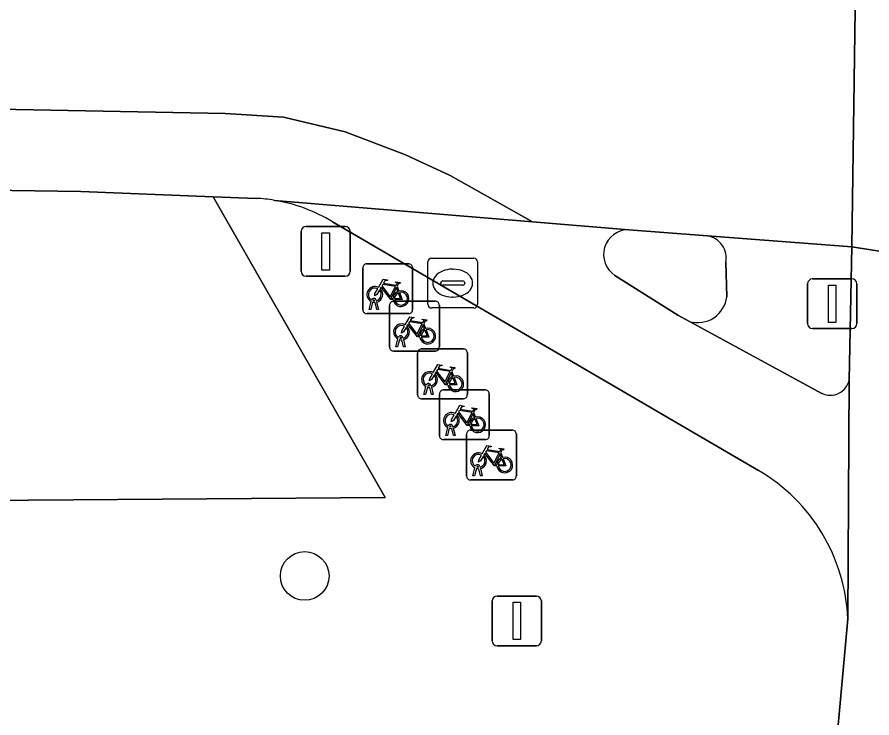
# Model space of a CAD drawing. Extents: x 160856 to 161310, y 384024 to 384878.
# Drawn here: x 161196.94 to 161214.12, y 384280.96 to 384295.05 of the extents above; entities that cross this region are included whole.
import ezdxf

# ---------------------------------------------------------------- set-up
doc = ezdxf.new("R2010")
doc.units = 0
for name, color, linetype in [('IMGEO_Boom', 7, 'Continuous'), ('IMGEO_Fietsenrek', 7, 'Continuous'), ('IMGEO_Fietspad_gesloten', 7, 'Continuous'), ('IMGEO_Kolk', 7, 'Continuous'), ('IMGEO_Lichtmast', 7, 'Continuous'), ('IMGEO_Parkeervlak_open', 7, 'Continuous'), ('IMGEO_Rijbaan_lokaal_gesloten', 7, 'Continuous'), ('IMGEO_Verkeerseiland_gesloten', 7, 'Continuous'), ('IMGEO_Verkeersregelinstallatiepaal', 7, 'Continuous'), ('IMGEO_Voetpad_open', 7, 'Continuous')]:
    doc.layers.add(name, color=color, linetype=linetype)

msp = doc.modelspace()

# ---------------------------------------------------------------- linework, layer by layer
at = {"layer": 'IMGEO_Boom'}
msp.add_circle((161202.72, 384283.818), 0.489, dxfattribs=at)
at = {"layer": 'IMGEO_Fietsenrek'}
for p, q in [((161203.89, 384289.167), (161203.89, 384290.008)), ((161203.89, 384290.008), (161203.89, 384289.167)), ((161203.965, 384290.092), (161204.806, 384290.092)), ((161204.806, 384290.092), (161203.965, 384290.092)), ((161204.89, 384290.017), (161204.89, 384289.176)), ((161204.89, 384289.176), (161204.89, 384290.017)), ((161204.577, 384289.641), (161204.613, 384289.546)), ((161204.017, 384289.176), (161204.056, 384289.336)), ((161204.086, 384289.324), (161204.051, 384289.176)), ((161204.128, 384289.348), (161204.127, 384289.352)), ((161204.169, 384289.176), (161204.135, 384289.318)), ((161204.159, 384289.359), (161204.16, 384289.352)), ((161204.167, 384289.322), (161204.202, 384289.176)), ((161204.502, 384289.34), (161205.343, 384289.34)), ((161205.343, 384289.34), (161204.502, 384289.34)), ((161204.051, 384289.176), (161204.017, 384289.176)), ((161204.202, 384289.176), (161204.169, 384289.176)), ((161204.427, 384288.415), (161204.427, 384289.256)), ((161204.427, 384289.256), (161204.427, 384288.415)), ((161205.427, 384289.265), (161205.427, 384288.424)), ((161205.427, 384288.424), (161205.427, 384289.265)), ((161204.815, 384289.092), (161203.974, 384289.092)), ((161203.974, 384289.092), (161204.815, 384289.092)), ((161205.114, 384288.889), (161205.15, 384288.794)), ((161204.665, 384288.596), (161204.664, 384288.6)), ((161204.696, 384288.607), (161204.697, 384288.6)), ((161204.554, 384288.424), (161204.593, 384288.584)), ((161204.623, 384288.572), (161204.588, 384288.424)), ((161204.706, 384288.424), (161204.672, 384288.566)), ((161204.704, 384288.57), (161204.739, 384288.424)), ((161205.352, 384288.34), (161204.511, 384288.34)), ((161204.511, 384288.34), (161205.352, 384288.34)), ((161204.588, 384288.424), (161204.554, 384288.424)), ((161204.739, 384288.424), (161204.706, 384288.424)), ((161204.99, 384287.456), (161204.99, 384288.297)), ((161204.99, 384288.297), (161204.99, 384287.456)), ((161205.065, 384288.381), (161205.906, 384288.381)), ((161205.906, 384288.381), (161205.065, 384288.381)), ((161205.99, 384288.306), (161205.99, 384287.465)), ((161205.99, 384287.465), (161205.99, 384288.306)), ((161205.677, 384287.93), (161205.713, 384287.835)), ((161205.117, 384287.465), (161205.156, 384287.625)), ((161205.186, 384287.613), (161205.151, 384287.465)), ((161205.228, 384287.637), (161205.227, 384287.641)), ((161205.269, 384287.465), (161205.235, 384287.607)), ((161205.259, 384287.648), (161205.26, 384287.641)), ((161205.267, 384287.611), (161205.302, 384287.465)), ((161205.151, 384287.465), (161205.117, 384287.465)), ((161205.302, 384287.465), (161205.269, 384287.465)), ((161205.43, 384286.633), (161205.43, 384287.474)), ((161205.43, 384287.474), (161205.43, 384286.633)), ((161205.505, 384287.558), (161206.346, 384287.558)), ((161206.346, 384287.558), (161205.505, 384287.558)), ((161206.43, 384287.483), (161206.43, 384286.642)), ((161206.43, 384286.642), (161206.43, 384287.483)), ((161205.915, 384287.381), (161205.074, 384287.381)), ((161205.074, 384287.381), (161205.915, 384287.381)), ((161206.117, 384287.107), (161206.153, 384287.012)), ((161205.557, 384286.642), (161205.596, 384286.802)), ((161205.626, 384286.79), (161205.591, 384286.642)), ((161205.668, 384286.814), (161205.667, 384286.818)), ((161205.709, 384286.642), (161205.675, 384286.784)), ((161205.699, 384286.825), (161205.7, 384286.818)), ((161205.707, 384286.788), (161205.742, 384286.642)), ((161206.05, 384286.748), (161206.891, 384286.748)), ((161206.891, 384286.748), (161206.05, 384286.748)), ((161206.355, 384286.558), (161205.514, 384286.558)), ((161205.514, 384286.558), (161206.355, 384286.558)), ((161205.591, 384286.642), (161205.557, 384286.642)), ((161205.742, 384286.642), (161205.709, 384286.642)), ((161205.975, 384285.823), (161205.975, 384286.664)), ((161205.975, 384286.664), (161205.975, 384285.823)), ((161206.975, 384286.673), (161206.975, 384285.832)), ((161206.975, 384285.832), (161206.975, 384286.673)), ((161206.662, 384286.297), (161206.698, 384286.202)), ((161206.102, 384285.832), (161206.141, 384285.992)), ((161206.171, 384285.98), (161206.136, 384285.832)), ((161206.213, 384286.004), (161206.212, 384286.008)), ((161206.254, 384285.832), (161206.22, 384285.974)), ((161206.244, 384286.015), (161206.245, 384286.008)), ((161206.252, 384285.978), (161206.287, 384285.832)), ((161206.9, 384285.748), (161206.059, 384285.748)), ((161206.059, 384285.748), (161206.9, 384285.748)), ((161206.136, 384285.832), (161206.102, 384285.832)), ((161206.287, 384285.832), (161206.254, 384285.832))]:
    msp.add_line(p, q, dxfattribs=at)
for points in [[(161204.203, 384289.618), (161204.298, 384289.782), (161204.384, 384289.768), (161204.386, 384289.759), (161204.33, 384289.748), (161204.303, 384289.703), (161204.559, 384289.662)], [(161204.546, 384289.637), (161204.289, 384289.678), (161204.272, 384289.649), (161204.439, 384289.429), (161204.546, 384289.637)], [(161204.559, 384289.662), (161204.584, 384289.711), (161204.578, 384289.715), (161204.555, 384289.719), (161204.543, 384289.726), (161204.542, 384289.729), (161204.544, 384289.734), (161204.639, 384289.719), (161204.641, 384289.709), (161204.631, 384289.696), (161204.619, 384289.69), (161204.605, 384289.696), (161204.577, 384289.641)], [(161204.224, 384289.566), (161204.172, 384289.476), (161204.132, 384289.451), (161204.133, 384289.498), (161204.188, 384289.592)], [(161204.499, 384289.374), (161204.449, 384289.374), (161204.258, 384289.625), (161204.239, 384289.593)], [(161204.594, 384289.539), (161204.564, 384289.616), (161204.455, 384289.398), (161204.498, 384289.398)], [(161204.528, 384289.398), (161204.648, 384289.397), (161204.604, 384289.511)], [(161204.624, 384289.518), (161204.679, 384289.373), (161204.529, 384289.373)], [(161204.74, 384288.866), (161204.835, 384289.03), (161204.921, 384289.016), (161204.923, 384289.007), (161204.867, 384288.996), (161204.84, 384288.951), (161205.096, 384288.91)], [(161205.096, 384288.91), (161205.121, 384288.959), (161205.115, 384288.963), (161205.092, 384288.967), (161205.08, 384288.974), (161205.079, 384288.977), (161205.081, 384288.982), (161205.176, 384288.967), (161205.178, 384288.957), (161205.168, 384288.944), (161205.156, 384288.938), (161205.142, 384288.944), (161205.114, 384288.889)], [(161204.761, 384288.814), (161204.709, 384288.724), (161204.669, 384288.699), (161204.67, 384288.746), (161204.725, 384288.84)], [(161205.036, 384288.622), (161204.986, 384288.622), (161204.795, 384288.873), (161204.776, 384288.841)], [(161205.083, 384288.885), (161204.826, 384288.926), (161204.809, 384288.897), (161204.976, 384288.677), (161205.083, 384288.885)], [(161205.131, 384288.787), (161205.101, 384288.864), (161204.992, 384288.646), (161205.035, 384288.646)], [(161205.065, 384288.646), (161205.185, 384288.645), (161205.141, 384288.759)], [(161205.161, 384288.766), (161205.216, 384288.621), (161205.066, 384288.621)], [(161205.303, 384287.907), (161205.398, 384288.071), (161205.484, 384288.057), (161205.486, 384288.048), (161205.43, 384288.037), (161205.403, 384287.992), (161205.659, 384287.951)], [(161205.599, 384287.663), (161205.549, 384287.663), (161205.358, 384287.914), (161205.339, 384287.882)], [(161205.646, 384287.926), (161205.389, 384287.967), (161205.372, 384287.938), (161205.539, 384287.718), (161205.646, 384287.926)], [(161205.659, 384287.951), (161205.684, 384288), (161205.678, 384288.004), (161205.655, 384288.008), (161205.643, 384288.015), (161205.642, 384288.018), (161205.644, 384288.023), (161205.739, 384288.008), (161205.741, 384287.998), (161205.731, 384287.985), (161205.719, 384287.979), (161205.705, 384287.985), (161205.677, 384287.93)], [(161205.324, 384287.855), (161205.272, 384287.765), (161205.232, 384287.74), (161205.233, 384287.787), (161205.288, 384287.881)], [(161205.694, 384287.828), (161205.664, 384287.905), (161205.555, 384287.687), (161205.598, 384287.687)], [(161205.628, 384287.687), (161205.748, 384287.686), (161205.704, 384287.8)], [(161205.724, 384287.807), (161205.779, 384287.662), (161205.629, 384287.662)], [(161205.743, 384287.084), (161205.838, 384287.248), (161205.924, 384287.234), (161205.926, 384287.225), (161205.87, 384287.214), (161205.843, 384287.169), (161206.099, 384287.128)], [(161205.764, 384287.032), (161205.712, 384286.942), (161205.672, 384286.917), (161205.673, 384286.964), (161205.728, 384287.058)], [(161206.039, 384286.84), (161205.989, 384286.84), (161205.798, 384287.091), (161205.779, 384287.059)], [(161206.086, 384287.103), (161205.829, 384287.144), (161205.812, 384287.115), (161205.979, 384286.895), (161206.086, 384287.103)], [(161206.134, 384287.005), (161206.104, 384287.082), (161205.995, 384286.864), (161206.038, 384286.864)], [(161206.099, 384287.128), (161206.124, 384287.177), (161206.118, 384287.181), (161206.095, 384287.185), (161206.083, 384287.192), (161206.082, 384287.195), (161206.084, 384287.2), (161206.179, 384287.185), (161206.181, 384287.175), (161206.171, 384287.162), (161206.159, 384287.156), (161206.145, 384287.162), (161206.117, 384287.107)], [(161206.068, 384286.864), (161206.188, 384286.863), (161206.144, 384286.977)], [(161206.164, 384286.984), (161206.219, 384286.839), (161206.069, 384286.839)], [(161206.288, 384286.274), (161206.383, 384286.438), (161206.469, 384286.424), (161206.471, 384286.415), (161206.415, 384286.404), (161206.388, 384286.359), (161206.644, 384286.318)], [(161206.644, 384286.318), (161206.669, 384286.367), (161206.663, 384286.371), (161206.64, 384286.375), (161206.628, 384286.382), (161206.627, 384286.385), (161206.629, 384286.39), (161206.724, 384286.375), (161206.726, 384286.365), (161206.716, 384286.352), (161206.704, 384286.346), (161206.69, 384286.352), (161206.662, 384286.297)], [(161206.309, 384286.222), (161206.257, 384286.132), (161206.217, 384286.107), (161206.218, 384286.154), (161206.273, 384286.248)], [(161206.584, 384286.03), (161206.534, 384286.03), (161206.343, 384286.281), (161206.324, 384286.249)], [(161206.631, 384286.293), (161206.374, 384286.334), (161206.357, 384286.305), (161206.524, 384286.085), (161206.631, 384286.293)], [(161206.679, 384286.195), (161206.649, 384286.272), (161206.54, 384286.054), (161206.583, 384286.054)], [(161206.613, 384286.054), (161206.733, 384286.053), (161206.689, 384286.167)], [(161206.709, 384286.174), (161206.764, 384286.029), (161206.614, 384286.029)]]:
    msp.add_lwpolyline(points, dxfattribs=at)
for centre, radius, start, end in [((161203.968, 384290.014), 0.0779, 92.4484, 184.2845), ((161203.968, 384290.014), 0.0779, 92.4484, 184.2845), ((161204.812, 384290.014), 0.0779, 2.4484, 94.2845), ((161204.812, 384290.014), 0.0779, 2.4484, 94.2845), ((161204.13, 384289.477), 0.159, 62.6766, 242.1369), ((161204.13, 384289.477), 0.129, 63.3192, 238.903), ((161204.13, 384289.477), 0.129, 283.6043, 43.4302), ((161204.13, 384289.477), 0.159, 283.5766, 46.6042), ((161204.657, 384289.393), 0.159, 113.3408, 178.3217), ((161204.657, 384289.393), 0.159, 187.0065, 105.7708), ((161204.657, 384289.393), 0.129, 113.923, 177.9556), ((161204.657, 384289.393), 0.129, 188.6715, 104.5883), ((161204.11, 384289.348), 0.0499, 12.8025, 158.6934), ((161204.13, 384289.477), 0.159, 253.9967, 271.7867), ((161204.11, 384289.348), 0.0174, 12.8025, 163.4502), ((161204.13, 384289.477), 0.129, 253.415, 269.0204), ((161204.505, 384289.262), 0.0779, 92.4484, 184.2845), ((161204.505, 384289.262), 0.0779, 92.4484, 184.2845), ((161205.349, 384289.262), 0.0779, 2.4484, 94.2845), ((161205.349, 384289.262), 0.0779, 2.4484, 94.2845), ((161203.968, 384289.17), 0.0779, 182.4484, 274.2845), ((161203.968, 384289.17), 0.0779, 182.4484, 274.2845), ((161204.812, 384289.17), 0.0779, 272.4484, 4.2845), ((161204.812, 384289.17), 0.0779, 272.4484, 4.2845), ((161204.667, 384288.725), 0.159, 62.6766, 242.1369), ((161204.667, 384288.725), 0.129, 63.3192, 238.903), ((161204.667, 384288.725), 0.129, 283.6043, 43.4302), ((161204.667, 384288.725), 0.159, 283.5766, 46.6042), ((161205.194, 384288.641), 0.159, 113.3408, 178.3217), ((161205.194, 384288.641), 0.159, 187.0065, 105.7708), ((161204.647, 384288.596), 0.0499, 12.8025, 158.6934), ((161204.647, 384288.596), 0.0174, 12.8025, 163.4502), ((161204.667, 384288.725), 0.129, 253.415, 269.0204), ((161205.194, 384288.641), 0.129, 113.923, 177.9556), ((161205.194, 384288.641), 0.129, 188.6715, 104.5883), ((161204.667, 384288.725), 0.159, 253.9967, 271.7867), ((161204.505, 384288.418), 0.0779, 182.4484, 274.2845), ((161204.505, 384288.418), 0.0779, 182.4484, 274.2845), ((161205.068, 384288.303), 0.0779, 92.4484, 184.2845), ((161205.068, 384288.303), 0.0779, 92.4484, 184.2845), ((161205.349, 384288.418), 0.0779, 272.4484, 4.2845), ((161205.349, 384288.418), 0.0779, 272.4484, 4.2845), ((161205.912, 384288.303), 0.0779, 2.4484, 94.2845), ((161205.912, 384288.303), 0.0779, 2.4484, 94.2845), ((161205.23, 384287.766), 0.159, 62.6766, 242.1369), ((161205.23, 384287.766), 0.129, 63.3192, 238.903), ((161205.23, 384287.766), 0.129, 283.6043, 43.4302), ((161205.23, 384287.766), 0.159, 283.5766, 46.6042), ((161205.757, 384287.682), 0.159, 113.3408, 178.3217), ((161205.757, 384287.682), 0.159, 187.0065, 105.7708), ((161205.757, 384287.682), 0.129, 113.923, 177.9556), ((161205.757, 384287.682), 0.129, 188.6715, 104.5883), ((161205.21, 384287.637), 0.0499, 12.8025, 158.6934), ((161205.23, 384287.766), 0.159, 253.9967, 271.7867), ((161205.21, 384287.637), 0.0174, 12.8025, 163.4502), ((161205.23, 384287.766), 0.129, 253.415, 269.0204), ((161205.068, 384287.459), 0.0779, 182.4484, 274.2845), ((161205.068, 384287.459), 0.0779, 182.4484, 274.2845), ((161205.508, 384287.48), 0.0779, 92.4484, 184.2845), ((161205.508, 384287.48), 0.0779, 92.4484, 184.2845), ((161205.912, 384287.459), 0.0779, 272.4484, 4.2845), ((161205.912, 384287.459), 0.0779, 272.4484, 4.2845), ((161206.352, 384287.48), 0.0779, 2.4484, 94.2845), ((161206.352, 384287.48), 0.0779, 2.4484, 94.2845), ((161205.67, 384286.943), 0.159, 62.6766, 242.1369), ((161205.67, 384286.943), 0.129, 63.3192, 238.903), ((161205.67, 384286.943), 0.159, 283.5766, 46.6042), ((161205.67, 384286.943), 0.129, 283.6043, 43.4302), ((161206.197, 384286.859), 0.159, 113.3408, 178.3217), ((161206.197, 384286.859), 0.159, 187.0065, 105.7708), ((161206.197, 384286.859), 0.129, 113.923, 177.9556), ((161206.197, 384286.859), 0.129, 188.6715, 104.5883), ((161205.65, 384286.814), 0.0499, 12.8025, 158.6934), ((161205.67, 384286.943), 0.159, 253.9967, 271.7867), ((161205.65, 384286.814), 0.0174, 12.8025, 163.4502), ((161205.67, 384286.943), 0.129, 253.415, 269.0204), ((161206.053, 384286.67), 0.0779, 92.4484, 184.2845), ((161206.053, 384286.67), 0.0779, 92.4484, 184.2845), ((161206.897, 384286.67), 0.0779, 2.4484, 94.2845), ((161206.897, 384286.67), 0.0779, 2.4484, 94.2845), ((161205.508, 384286.636), 0.0779, 182.4484, 274.2845), ((161205.508, 384286.636), 0.0779, 182.4484, 274.2845), ((161206.352, 384286.636), 0.0779, 272.4484, 4.2845), ((161206.352, 384286.636), 0.0779, 272.4484, 4.2845), ((161206.215, 384286.133), 0.159, 62.6766, 242.1369), ((161206.215, 384286.133), 0.129, 63.3192, 238.903), ((161206.215, 384286.133), 0.129, 283.6043, 43.4302), ((161206.215, 384286.133), 0.159, 283.5766, 46.6042), ((161206.742, 384286.049), 0.159, 113.3408, 178.3217), ((161206.742, 384286.049), 0.159, 187.0065, 105.7708), ((161206.195, 384286.004), 0.0499, 12.8025, 158.6934), ((161206.742, 384286.049), 0.129, 113.923, 177.9556), ((161206.742, 384286.049), 0.129, 188.6715, 104.5883), ((161206.215, 384286.133), 0.159, 253.9967, 271.7867), ((161206.195, 384286.004), 0.0174, 12.8025, 163.4502), ((161206.215, 384286.133), 0.129, 253.415, 269.0204), ((161206.053, 384285.826), 0.0779, 182.4484, 274.2845), ((161206.053, 384285.826), 0.0779, 182.4484, 274.2845), ((161206.897, 384285.826), 0.0779, 272.4484, 4.2845), ((161206.897, 384285.826), 0.0779, 272.4484, 4.2845)]:
    msp.add_arc(centre, radius, start, end, dxfattribs=at)
at = {"layer": 'IMGEO_Fietspad_gesloten'}
for points in [[(161209.234, 384290.779), (161207.3, 384290.939), (161202.115, 384291.369)], [(161203.28, 384290.939), (161211.845, 384285.938)], [(161216.267, 384290.03), (161213.716, 384290.433), (161213.668, 384287.762), (161213.64, 384282.954), (161213.499, 384281.408), (161213.412, 384280.458), (161213.24, 384278.519), (161215.074, 384278.391), (161215.221, 384280.029)], [(161210.453, 384288.932), (161210.22, 384289.058), (161208.958, 384289.86)], [(161213.116, 384287.489), (161210.453, 384288.932)], [(161213.64, 384282.954), (161213.668, 384287.762)]]:
    msp.add_lwpolyline(points, dxfattribs=at)
for centre, radius, start, end in [((161201.591, 384288.155), 3.256, 58.748, 80.7339), ((161209.228, 384290.28), 0.499, 89.3361, 237.2311), ((161213.287, 384287.838), 0.388, 243.8824, 348.7484), ((161210.001, 384282.797), 3.642, 2.4723, 59.585)]:
    msp.add_arc(centre, radius, start, end, dxfattribs=at)
at = {"layer": 'IMGEO_Kolk'}
for p, q in [((161205.27, 384290.205), (161206.122, 384290.205)), ((161205.195, 384289.279), (161205.195, 384290.131)), ((161205.683, 384289.985), (161205.708, 384289.985)), ((161206.196, 384290.131), (161206.196, 384289.279)), ((161205.454, 384289.699), (161205.454, 384289.711)), ((161205.892, 384289.662), (161205.494, 384289.662)), ((161205.497, 384289.748), (161205.895, 384289.748)), ((161205.938, 384289.711), (161205.938, 384289.699)), ((161205.706, 384289.425), (161205.681, 384289.425)), ((161206.122, 384289.205), (161205.27, 384289.205))]:
    msp.add_line(p, q, dxfattribs=at)
for points in [[(161205.27, 384290.205), (161206.122, 384290.205)], [(161205.195, 384289.279), (161205.195, 384290.131)], [(161206.196, 384290.131), (161206.196, 384289.279)], [(161206.122, 384289.205), (161205.27, 384289.205)]]:
    msp.add_lwpolyline(points, dxfattribs=at)
for centre, radius, start, end in [((161205.272, 384290.129), 0.0765, 91.552, 178.448), ((161205.272, 384290.129), 0.0765, 91.552, 178.448), ((161206.12, 384290.129), 0.0765, 1.552, 88.448), ((161206.12, 384290.129), 0.0765, 1.552, 88.448), ((161205.494, 384289.708), 0.0403, 85.8775, 175.7526), ((161205.491, 384289.698), 0.0366, 178.938, 274.7102), ((161205.895, 384289.705), 0.043, 264.8664, 352.4533), ((161205.899, 384289.71), 0.0386, 1.7309, 96.639), ((161205.272, 384289.281), 0.0765, 181.552, 268.448), ((161205.272, 384289.281), 0.0765, 181.552, 268.448), ((161206.12, 384289.281), 0.0765, 271.552, 358.448), ((161206.12, 384289.281), 0.0765, 271.552, 358.448)]:
    msp.add_arc(centre, radius, start, end, dxfattribs=at)
for centre, major_axis, ratio, start_param, end_param in [((161205.682, 384289.705), (-0.387, 0.002), 0.722429, 4.712389, 7.853982), ((161205.707, 384289.705), (-0.39, 0.002), 0.717154, 1.570796, 4.712389)]:
    msp.add_ellipse(centre, major_axis=major_axis, ratio=ratio, start_param=start_param, end_param=end_param, dxfattribs=at)
at = {"layer": 'IMGEO_Lichtmast'}
for p, q in [((161202.747, 384290.842), (161203.537, 384290.842)), ((161203.537, 384290.842), (161202.747, 384290.842)), ((161202.647, 384289.942), (161202.647, 384290.742)), ((161202.647, 384290.742), (161202.647, 384289.942)), ((161203.637, 384290.742), (161203.637, 384289.942)), ((161203.637, 384289.942), (161203.637, 384290.742)), ((161203.537, 384289.842), (161202.747, 384289.842)), ((161202.747, 384289.842), (161203.537, 384289.842)), ((161206.488, 384282.514), (161206.488, 384283.314)), ((161206.488, 384283.314), (161206.488, 384282.514)), ((161206.588, 384283.414), (161207.378, 384283.414)), ((161207.378, 384283.414), (161206.588, 384283.414)), ((161207.478, 384283.314), (161207.478, 384282.514)), ((161207.478, 384282.514), (161207.478, 384283.314)), ((161207.378, 384282.414), (161206.588, 384282.414)), ((161206.588, 384282.414), (161207.378, 384282.414))]:
    msp.add_line(p, q, dxfattribs=at)
for points in [[(161203.067, 384290.717), (161203.217, 384290.717), (161203.217, 384289.967), (161203.067, 384289.967), (161203.067, 384290.717)], [(161206.908, 384283.289), (161207.058, 384283.289), (161207.058, 384282.539), (161206.908, 384282.539), (161206.908, 384283.289)]]:
    msp.add_lwpolyline(points, dxfattribs=at)
for centre, start, end in [((161202.747, 384290.742), 90, 180), ((161202.747, 384290.742), 90, 180), ((161203.537, 384290.742), 0, 90), ((161203.537, 384290.742), 360, 90), ((161202.747, 384289.942), 180, 270), ((161202.747, 384289.942), 180, 270), ((161203.537, 384289.942), 270, 0), ((161203.537, 384289.942), 270, 0), ((161206.588, 384283.314), 90, 180), ((161206.588, 384283.314), 90, 180), ((161207.378, 384283.314), 0, 90), ((161207.378, 384283.314), 360, 90), ((161206.588, 384282.514), 180, 270), ((161206.588, 384282.514), 180, 270), ((161207.378, 384282.514), 270, 0), ((161207.378, 384282.514), 270, 0)]:
    msp.add_arc(centre, 0.1, start, end, dxfattribs=at)
at = {"layer": 'IMGEO_Parkeervlak_open'}
for points in [[(161200.882, 384291.443), (161198.218, 384291.55), (161181.07, 384291.795)], [(161160.607, 384291.455), (161150.667, 384291.117), (161154.932, 384284.943), (161186.405, 384285.262), (161204.336, 384285.396), (161200.882, 384291.443)]]:
    msp.add_lwpolyline(points, dxfattribs=at)
at = {"layer": 'IMGEO_Rijbaan_lokaal_gesloten'}
for points in [[(161216.422, 384299.486), (161213.842, 384299.034), (161213.716, 384290.433), (161216.267, 384290.03)], [(161149.536, 384295.795), (161145.782, 384295.515), (161145.919, 384292.623), (161158.076, 384293.055), (161169.217, 384293.379), (161180.249, 384293.487), (161187.445, 384293.379), (161201.12, 384293.117), (161202.291, 384293.04), (161203.531, 384292.747), (161204.748, 384292.285), (161205.642, 384291.869), (161207.3, 384290.939), (161209.234, 384290.779), (161210.728, 384290.663), (161210.816, 384290.656), (161213.716, 384290.433), (161213.842, 384299.034)], [(161202.115, 384291.369), (161207.3, 384290.939), (161205.642, 384291.869), (161204.748, 384292.285), (161203.531, 384292.747), (161202.291, 384293.04), (161201.12, 384293.117), (161187.445, 384293.379), (161180.249, 384293.487), (161169.217, 384293.379), (161158.076, 384293.055), (161145.919, 384292.623)], [(161181.07, 384291.795), (161198.218, 384291.55), (161200.882, 384291.443), (161201.743, 384291.409)]]:
    msp.add_lwpolyline(points, dxfattribs=at)
msp.add_arc((161201.621, 384288.527), 2.885, 80.1443, 87.5812, dxfattribs=at)
at = {"layer": 'IMGEO_Verkeerseiland_gesloten'}
for points in [[(161210.816, 384290.656), (161210.728, 384290.663), (161209.234, 384290.779)], [(161211.208, 384289.431), (161211.189, 384290.123)], [(161208.958, 384289.86), (161210.22, 384289.058), (161210.453, 384288.932)]]:
    msp.add_lwpolyline(points, dxfattribs=at)
for centre, radius, start, end in [((161209.228, 384290.28), 0.499, 89.3361, 237.2311), ((161210.737, 384290.204), 0.459, 349.8369, 80.1327), ((161210.615, 384289.508), 0.598, 254.289, 352.6346)]:
    msp.add_arc(centre, radius, start, end, dxfattribs=at)
at = {"layer": 'IMGEO_Verkeersregelinstallatiepaal'}
for p, q in [((161212.829, 384288.89), (161212.829, 384289.69)), ((161212.829, 384289.69), (161212.829, 384288.89)), ((161212.929, 384289.79), (161213.719, 384289.79)), ((161213.719, 384289.79), (161212.929, 384289.79)), ((161213.819, 384289.69), (161213.819, 384288.89)), ((161213.819, 384288.89), (161213.819, 384289.69)), ((161213.719, 384288.79), (161212.929, 384288.79)), ((161212.929, 384288.79), (161213.719, 384288.79))]:
    msp.add_line(p, q, dxfattribs=at)
msp.add_lwpolyline([(161213.249, 384289.665), (161213.399, 384289.665), (161213.399, 384288.915), (161213.249, 384288.915), (161213.249, 384289.665)], dxfattribs=at)
for centre, start, end in [((161212.929, 384289.69), 90, 180), ((161212.929, 384289.69), 90, 180), ((161213.719, 384289.69), 0, 90), ((161213.719, 384289.69), 360, 90), ((161212.929, 384288.89), 180, 270), ((161212.929, 384288.89), 180, 270), ((161213.719, 384288.89), 270, 0), ((161213.719, 384288.89), 270, 0)]:
    msp.add_arc(centre, 0.1, start, end, dxfattribs=at)
at = {"layer": 'IMGEO_Voetpad_open'}
for points in [[(161201.743, 384291.409), (161200.882, 384291.443), (161204.336, 384285.396), (161186.405, 384285.262), (161154.932, 384284.943), (161150.667, 384291.117), (161145.998, 384290.958)], [(161211.845, 384285.938), (161203.28, 384290.939)], [(161213.716, 384290.433), (161210.816, 384290.656)], [(161213.668, 384287.762), (161213.716, 384290.433)], [(161211.189, 384290.123), (161211.208, 384289.431)], [(161210.453, 384288.932), (161213.116, 384287.489)], [(161165.444, 384279.809), (161173.123, 384279.875), (161173.791, 384279.88), (161178.21, 384279.91), (161178.89, 384279.915), (161199.613, 384280.328), (161201.86, 384280.373), (161204.911, 384280.464), (161209.303, 384280.318), (161213.412, 384280.458), (161213.499, 384281.408), (161213.64, 384282.954)]]:
    msp.add_lwpolyline(points, dxfattribs=at)
for centre, radius, start, end in [((161201.621, 384288.527), 2.885, 80.1443, 87.5812), ((161201.591, 384288.155), 3.256, 58.748, 80.7339), ((161210.737, 384290.204), 0.459, 349.8369, 80.1327), ((161210.615, 384289.508), 0.598, 254.289, 352.6346), ((161213.287, 384287.838), 0.388, 243.8824, 348.7484), ((161210.001, 384282.797), 3.642, 2.4723, 59.585)]:
    msp.add_arc(centre, radius, start, end, dxfattribs=at)

doc.saveas('drawing.dxf')
